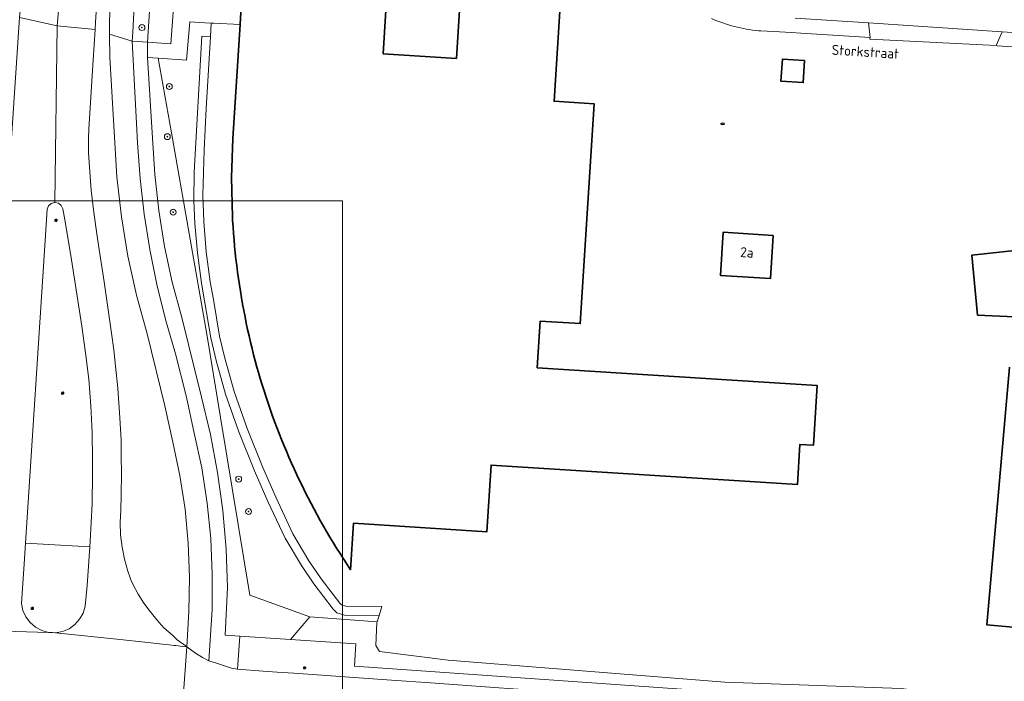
# Model space of a CAD drawing. Header units: metres. Extents: x 152610 to 160096, y 456114 to 462495.
# Tile 642 of 656: x 157236 to 157369, y 461643 to 461732. Entities that reach past the tile are written whole.
import ezdxf
from ezdxf.enums import TextEntityAlignment as Align

# ---------------------------------------------------------------- set-up
doc = ezdxf.new("R2010")
doc.units = ezdxf.units.M
doc.header["$LTSCALE"] = 0.5
doc.layers.get('0').update_dxf_attribs({"linetype": 'CONTINUOUS'})
for name, color, linetype, lineweight in [('B-PV-GR-BEPLANTING_CULTUUR_HEESTERS-GV', 251, 'CONTINUOUS', 18), ('B-PV-GR-BEPLANTING_CULTUUR_VASTE PLANTENVAK-GV', 251, 'CONTINUOUS', 18), ('B-PV-GR-BOOM-S', 251, 'CONTINUOUS', 25), ('B-PV-GR-GROENVOORZIENING-G', 252, 'CONTINUOUS', 18), ('B-PV-GR-HAAG-GV', 251, 'CONTINUOUS', 13), ('B-PV-IE-MEUBILAIR-S', 251, 'CONTINUOUS', 25), ('B-PV-OG-BEBOUWING-GV', 6, 'CONTINUOUS', 35), ('B-PV-OG-BEBOUWING-T18', 1, 'CONTINUOUS', 18), ('B-PV-OG-TERREIN_BEGROEID-GV', 251, 'CONTINUOUS', 18), ('B-PV-OG-TOPOGRAFIE-T18', 1, 'CONTINUOUS', 18), ('B-PV-VH-GESLOTENVERHARDING_ASFALT-GV', 251, 'CONTINUOUS', 18), ('B-PV-VH-ONVERHARD_ZAND-GV', 251, 'CONTINUOUS', 18), ('B-PV-VH-OPENVERHARDING_BETONSTRAATSTEEN-GV', 251, 'CONTINUOUS', 18), ('B-PV-VH-OPENVERHARDING_TEGEL-GV', 251, 'CONTINUOUS', 18)]:
    doc.layers.add(name, color=color, linetype=linetype, lineweight=lineweight)
doc.styles.add('NLCS-ISO', font='NLCS-ISO.ttf')
doc.styles.add('NLCS-ISO-M750-T18', font='NLCS-ISO.ttf', dxfattribs={"height": 1.35})

# ---------------------------------------------------------------- blocks, each defined once
blk = doc.blocks.new('SIE-MEUBILAIR_PAAL_LICHTMAST-SO')
for points in [[(-0.62, 0), (-1, 0)], [(-0.71, 0.71), (-0.44, 0.44)], [(0, 1), (0, 0.62)], [(0.44, 0.44), (0.71, 0.71)], [(1, 0), (0.62, 0)], [(-0.71, -0.71), (-0.44, -0.44)], [(0, -0.62), (0, -1)], [(0.44, -0.44), (0.71, -0.71)]]:
    blk.add_lwpolyline(points)
blk.add_circle((0, 0), 0.5)
blk = doc.blocks.new('SIE-MEUBILAIR_PUT_RIOOLPUT-SO')
blk.add_ellipse((0, 0), major_axis=(1.25, 0), ratio=0.54)
at = {"style": 'NLCS-ISO'}
blk.add_text('ri', height=0.75, dxfattribs=at).set_placement((-0.04, 0.07), align=Align.MIDDLE_CENTER)
blk = doc.blocks.new('SGR-BOOM_GBKN-SO')
at = {"linetype": 'ByBlock', "lineweight": 18}
h = blk.add_hatch(color=0, dxfattribs=at)
h.dxf.hatch_style = 1
edge = h.paths.add_edge_path()
edge.add_arc((0, 0), 0.25, 0, 360)
at = {"color": 0, "linetype": 'ByBlock', "lineweight": 18}
for radius in [2, 0.25]:
    blk.add_circle((0, 0), radius, dxfattribs=at)
at = {"color": 0, "linetype": 'ByBlock', "lineweight": 18, "style": 'NLCS-ISO'}
blk.add_attdef('SOORT', (2.5, 0), '', height=1.5, dxfattribs=at)

msp = doc.modelspace()

# ---------------------------------------------------------------- linework, layer by layer
at = {"layer": 'B-PV-GR-BEPLANTING_CULTUUR_HEESTERS-GV', "flags": 128}
msp.add_lwpolyline([(157284.805, 461651.965), (157285.175, 461653.162), (157280.335, 461653.205), (157279.753, 461653.394), (157279.517, 461653.62), (157276.995, 461656.917), (157275.36, 461659.356), (157273.195, 461662.974), (157270.919, 461667.843), (157269.126, 461671.935), (157267.037, 461677.166), (157265.267, 461682.176), (157263.996, 461686.644), (157263.3, 461689.632), (157262.477, 461694.58), (157262.049, 461696.949), (157261.512, 461700.978), (157261.177, 461705.065), (157261.066, 461708.622), (157261.24, 461714.739), (157261.501, 461720.323), (157262.066, 461729.989), (157260.912, 461730.057), (157259.895, 461711.738), (157259.855, 461707.935), (157259.96, 461704.796), (157260.315, 461700.871), (157260.863, 461696.762), (157261.295, 461694.375), (157262.122, 461689.397), (157262.834, 461686.344), (157264.123, 461681.811), (157265.913, 461676.743), (157268.019, 461671.472), (157269.825, 461667.348), (157272.134, 461662.41), (157274.347, 461658.713), (157276.019, 461656.218), (157278.62, 461652.818), (157279.121, 461652.338), (157280.14, 461652.007)], close=True, dxfattribs=at)
msp.add_lwpolyline([(157284.805, 461651.965), (157285.175, 461653.162), (157280.335, 461653.205), (157279.753, 461653.394), (157279.517, 461653.62), (157276.995, 461656.917), (157275.36, 461659.356), (157273.195, 461662.974), (157270.919, 461667.843), (157269.126, 461671.935), (157267.037, 461677.166), (157265.267, 461682.176), (157263.996, 461686.644), (157263.3, 461689.632), (157262.477, 461694.58), (157262.049, 461696.949), (157261.512, 461700.978), (157261.177, 461705.065), (157261.066, 461708.622), (157261.24, 461714.739), (157261.501, 461720.323), (157262.066, 461729.989), (157260.912, 461730.057), (157259.895, 461711.738), (157259.855, 461707.935), (157259.96, 461704.796), (157260.315, 461700.871), (157260.863, 461696.762), (157261.295, 461694.375), (157262.122, 461689.397), (157262.834, 461686.344), (157264.123, 461681.811), (157265.913, 461676.743), (157268.019, 461671.472), (157269.825, 461667.348), (157272.134, 461662.41), (157274.347, 461658.713), (157276.019, 461656.218), (157278.62, 461652.818), (157279.121, 461652.338), (157280.14, 461652.007)], close=True, dxfattribs=at)
at = {"layer": 'B-PV-GR-BEPLANTING_CULTUUR_VASTE PLANTENVAK-GV', "flags": 128}
msp.add_lwpolyline([(157240.228, 461649.691), (157240.253, 461649.684), (157240.8, 461649.662), (157241.209, 461649.645), (157242.15, 461649.816), (157243.031, 461650.189), (157243.808, 461650.747), (157244.444, 461651.462), (157244.907, 461652.3), (157245.175, 461653.218), (157245.449, 461656.015), (157245.822, 461661.221), (157237.126, 461661.705), (157236.988, 461659.592), (157236.596, 461653.574), (157236.787, 461652.637), (157237.179, 461651.764), (157237.754, 461650.999), (157238.482, 461650.378), (157239.329, 461649.933)], close=True, dxfattribs=at)
at = {"layer": 'B-PV-GR-GROENVOORZIENING-G'}
msp.add_lwpolyline([(156654.254, 461199.56), (157279.902, 461199.56), (157279.902, 461707.86), (156654.254, 461707.86)], close=True, dxfattribs=at)
msp.add_lwpolyline([(156654.254, 461199.56), (157279.902, 461199.56), (157279.902, 461707.86), (156654.254, 461707.86)], close=True, dxfattribs=at)
at = {"layer": 'B-PV-GR-HAAG-GV', "flags": 128}
for points in [[(157253.602, 461729.243), (157256.752, 461729.028), (157257.025, 461732.678), (157259.179, 461766.949), (157260.464, 461786.813), (157260.618, 461789.619), (157257.484, 461789.795), (157257.344, 461787.604), (157259.43, 461787.496), (157258.475, 461773.05), (157256.419, 461773.186)], [(157253.602, 461729.243), (157256.419, 461773.186), (157254.299, 461773.326), (157253.349, 461758.965), (157252.042, 461739.481), (157251.596, 461730.631), (157251.525, 461729.385)]]:
    msp.add_lwpolyline(points, close=True, dxfattribs=at)
at = {"layer": 'B-PV-OG-BEBOUWING-GV', "flags": 128}
for points in [[(157296.526, 461747.276), (157295.246, 461727.072), (157285.368, 461727.696), (157285.736, 461733.528)], [(157296.526, 461747.276), (157295.246, 461727.072), (157285.368, 461727.696), (157285.736, 461733.528)], [(157266.224, 461734.116), (157266.07, 461731.642), (157265.116, 461716.294), (157264.914, 461711.01), (157265.038, 461705.722), (157265.066, 461705.22), (157265.122, 461704.349), (157265.186, 461703.478), (157265.258, 461702.607), (157265.337, 461701.738), (157265.425, 461700.869), (157265.52, 461700), (157265.624, 461699.133), (157265.735, 461698.267), (157265.855, 461697.402), (157265.982, 461696.538), (157266.117, 461695.675), (157266.26, 461694.813), (157266.411, 461693.953), (157266.57, 461693.094), (157266.737, 461692.237), (157266.912, 461691.381), (157267.094, 461690.527), (157267.284, 461689.675), (157267.482, 461688.824), (157267.688, 461687.975), (157267.902, 461687.129), (157268.123, 461686.284), (157268.352, 461685.441), (157268.554, 461684.727), (157268.798, 461683.896), (157269.049, 461683.066), (157269.308, 461682.239), (157269.574, 461681.415), (157269.848, 461680.592), (157270.129, 461679.773), (157270.418, 461678.956), (157270.715, 461678.141), (157271.019, 461677.33), (157271.331, 461676.521), (157271.65, 461675.715), (157271.977, 461674.912), (157272.31, 461674.113), (157272.652, 461673.316), (157273, 461672.523), (157273.356, 461671.732), (157273.719, 461670.946), (157274.09, 461670.162), (157274.468, 461669.382), (157274.852, 461668.605), (157275.244, 461667.832), (157275.643, 461667.063), (157276.05, 461666.298), (157276.463, 461665.536), (157276.883, 461664.778), (157277.31, 461664.024), (157277.745, 461663.274), (157278.186, 461662.528), (157278.634, 461661.786), (157279.088, 461661.048), (157279.55, 461660.315), (157280.018, 461659.585), (157280.493, 461658.861), (157280.975, 461658.14), (157281.379, 461664.395), (157299.339, 461663.241), (157299.92, 461672.238), (157341.218, 461669.61), (157341.558, 461675.026), (157343.366, 461674.912), (157343.872, 461682.986), (157336.684, 461683.438), (157306.148, 461685.358), (157306.543, 461691.654), (157311.944, 461691.316), (157313.799, 461720.95), (157308.413, 461721.288), (157309.32, 461735.651)], [(157266.224, 461734.116), (157266.07, 461731.642), (157265.116, 461716.294), (157264.914, 461711.01), (157265.038, 461705.722), (157265.066, 461705.22), (157265.122, 461704.349), (157265.186, 461703.478), (157265.258, 461702.607), (157265.337, 461701.738), (157265.425, 461700.869), (157265.52, 461700), (157265.624, 461699.133), (157265.735, 461698.267), (157265.855, 461697.402), (157265.982, 461696.538), (157266.117, 461695.675), (157266.26, 461694.813), (157266.411, 461693.953), (157266.57, 461693.094), (157266.737, 461692.237), (157266.912, 461691.381), (157267.094, 461690.527), (157267.284, 461689.675), (157267.482, 461688.824), (157267.688, 461687.975), (157267.902, 461687.129), (157268.123, 461686.284), (157268.352, 461685.441), (157268.554, 461684.727), (157268.798, 461683.896), (157269.049, 461683.066), (157269.308, 461682.239), (157269.574, 461681.415), (157269.848, 461680.592), (157270.129, 461679.773), (157270.418, 461678.956), (157270.715, 461678.141), (157271.019, 461677.33), (157271.331, 461676.521), (157271.65, 461675.715), (157271.977, 461674.912), (157272.31, 461674.113), (157272.652, 461673.316), (157273, 461672.523), (157273.356, 461671.732), (157273.719, 461670.946), (157274.09, 461670.162), (157274.468, 461669.382), (157274.852, 461668.605), (157275.244, 461667.832), (157275.643, 461667.063), (157276.05, 461666.298), (157276.463, 461665.536), (157276.883, 461664.778), (157277.31, 461664.024), (157277.745, 461663.274), (157278.186, 461662.528), (157278.634, 461661.786), (157279.088, 461661.048), (157279.55, 461660.315), (157280.018, 461659.585), (157280.493, 461658.861), (157280.975, 461658.14), (157281.379, 461664.395), (157299.339, 461663.241), (157299.92, 461672.238), (157341.218, 461669.61), (157341.558, 461675.026), (157343.366, 461674.912), (157343.872, 461682.986), (157336.684, 461683.438), (157306.148, 461685.358), (157306.543, 461691.654), (157311.944, 461691.316), (157313.799, 461720.95), (157308.413, 461721.288), (157309.32, 461735.651)], [(157402.729, 461704.699), (157364.709, 461700.526), (157365.506, 461692.458), (157372.449, 461692.146)], [(157369.825, 461685.463), (157366.77, 461650.695), (157381.817, 461649.376)]]:
    msp.add_lwpolyline(points, dxfattribs=at)
for points in [[(157342.169, 461726.793), (157339.193, 461726.977), (157338.999, 461723.992), (157341.993, 461723.815)], [(157337.935, 461703.199), (157331.196, 461703.624), (157330.834, 461697.808), (157337.563, 461697.382)]]:
    msp.add_lwpolyline(points, close=True, dxfattribs=at)
at = {"layer": 'B-PV-OG-TERREIN_BEGROEID-GV', "flags": 128}
for points in [[(157247.248, 461742.182), (157246.593, 461731.958), (157246.527, 461730.965), (157246.115, 461724.755), (157245.664, 461717.55), (157245.641, 461716.322), (157245.643, 461714.311), (157246.017, 461709.297), (157246.368, 461706.301), (157246.823, 461703.114), (157247.006, 461701.893), (157247.764, 461696.931), (157248.753, 461690.007), (157249.039, 461687.797), (157249.288, 461685.572), (157249.594, 461682.592), (157249.876, 461678.611), (157250.019, 461675.584), (157250.059, 461673.396), (157250.068, 461671.173), (157250.06, 461668.172), (157250.01, 461666.183), (157249.921, 461664.514), (157249.971, 461662.843), (157250.158, 461661.182), (157250.481, 461659.543), (157250.939, 461657.935), (157251.24, 461657.056), (157251.334, 461656.786), (157251.641, 461656.094), (157252.34, 461654.851), (157253.106, 461653.648), (157253.938, 461652.489), (157254.832, 461651.377), (157255.786, 461650.317), (157256.96, 461649.293), (157257.609, 461648.694), (157257.889, 461648.439), (157258.477, 461648.045), (157258.899, 461647.742), (157259.174, 461652.517), (157259.265, 461657.117), (157259.093, 461661.715), (157258.66, 461666.295), (157257.966, 461670.844), (157257.014, 461675.345), (157255.938, 461680.212), (157253.529, 461689.947), (157252.113, 461695.148), (157250.961, 461700.414), (157250.077, 461705.732), (157249.462, 461711.087), (157249.119, 461716.467), (157248.514, 461727.178), (157248.457, 461730.186), (157248.458, 461730.348), (157248.472, 461732.195), (157248.817, 461739.199)], [(157247.248, 461742.182), (157246.593, 461731.958), (157246.527, 461730.965), (157246.115, 461724.755), (157245.664, 461717.55), (157245.641, 461716.322), (157245.643, 461714.311), (157246.017, 461709.297), (157246.368, 461706.301), (157246.823, 461703.114), (157247.006, 461701.893), (157247.764, 461696.931), (157248.753, 461690.007), (157249.039, 461687.797), (157249.288, 461685.572), (157249.594, 461682.592), (157249.876, 461678.611), (157250.019, 461675.584), (157250.059, 461673.396), (157250.068, 461671.173), (157250.06, 461668.172), (157250.01, 461666.183), (157249.921, 461664.514), (157249.971, 461662.843), (157250.158, 461661.182), (157250.481, 461659.543), (157250.939, 461657.935), (157251.24, 461657.056), (157251.334, 461656.786), (157251.641, 461656.094), (157252.34, 461654.851), (157253.106, 461653.648), (157253.938, 461652.489), (157254.832, 461651.377), (157255.786, 461650.317), (157256.96, 461649.293), (157257.609, 461648.694), (157257.889, 461648.439), (157258.477, 461648.045), (157258.899, 461647.742), (157259.174, 461652.517), (157259.265, 461657.117), (157259.093, 461661.715), (157258.66, 461666.295), (157257.966, 461670.844), (157257.014, 461675.345), (157255.938, 461680.212), (157253.529, 461689.947), (157252.113, 461695.148), (157250.961, 461700.414), (157250.077, 461705.732), (157249.462, 461711.087), (157249.119, 461716.467), (157248.514, 461727.178), (157248.457, 461730.186), (157248.458, 461730.348), (157248.472, 461732.195), (157248.817, 461739.199)], [(157428.5, 461633.214), (157355.216, 461642.143), (157331.431, 461642.966), (157294.126, 461645.956), (157284.869, 461647.114), (157284.393, 461647.902), (157284.512, 461651.016), (157284.544, 461651.118), (157275.483, 461651.773), (157275.474, 461651.763), (157272.857, 461648.729), (157281.681, 461648.126), (157281.483, 461645.134), (157371.706, 461638.776)], [(157428.5, 461633.214), (157355.216, 461642.143), (157331.431, 461642.966), (157294.126, 461645.956), (157284.869, 461647.114), (157284.393, 461647.902), (157284.512, 461651.016), (157284.544, 461651.118), (157275.483, 461651.773), (157275.474, 461651.763), (157272.857, 461648.729), (157281.681, 461648.126), (157281.483, 461645.134), (157371.706, 461638.776)]]:
    msp.add_lwpolyline(points, dxfattribs=at)
for points in [[(157275.474, 461651.763), (157275.483, 461651.773), (157284.544, 461651.118), (157284.805, 461651.965), (157280.14, 461652.007), (157279.121, 461652.338), (157278.62, 461652.818), (157276.019, 461656.218), (157274.347, 461658.713), (157272.134, 461662.41), (157269.825, 461667.348), (157268.019, 461671.472), (157265.913, 461676.743), (157264.123, 461681.811), (157262.834, 461686.344), (157262.122, 461689.397), (157261.295, 461694.375), (157260.863, 461696.762), (157260.315, 461700.871), (157259.96, 461704.796), (157259.855, 461707.935), (157259.895, 461711.738), (157260.912, 461730.057), (157262.066, 461729.989), (157262.174, 461731.842), (157261.328, 461731.885), (157259.294, 461731.99), (157258.863, 461726.828), (157255.047, 461727.096), (157256.806, 461717.057), (157261.589, 461689.915), (157263.443, 461678.649), (157265.009, 461669.128), (157267.377, 461654.724)], [(157275.474, 461651.763), (157275.483, 461651.773), (157284.544, 461651.118), (157284.805, 461651.965), (157280.14, 461652.007), (157279.121, 461652.338), (157278.62, 461652.818), (157276.019, 461656.218), (157274.347, 461658.713), (157272.134, 461662.41), (157269.825, 461667.348), (157268.019, 461671.472), (157265.913, 461676.743), (157264.123, 461681.811), (157262.834, 461686.344), (157262.122, 461689.397), (157261.295, 461694.375), (157260.863, 461696.762), (157260.315, 461700.871), (157259.96, 461704.796), (157259.855, 461707.935), (157259.895, 461711.738), (157260.912, 461730.057), (157262.066, 461729.989), (157262.174, 461731.842), (157261.328, 461731.885), (157259.294, 461731.99), (157258.863, 461726.828), (157255.047, 461727.096), (157256.806, 461717.057), (157261.589, 461689.915), (157263.443, 461678.649), (157265.009, 461669.128), (157267.377, 461654.724)], [(157255.047, 461727.096), (157253.606, 461727.197), (157254.256, 461716.332), (157254.56, 461711.428), (157255.109, 461706.546), (157255.901, 461701.698), (157256.935, 461696.895), (157258.209, 461692.15), (157260.86, 461681.418), (157262.08, 461676.363), (157263.044, 461671.252), (157263.749, 461666.099), (157264.194, 461660.918), (157264.376, 461655.72), (157264.077, 461649.307), (157266.032, 461649.196), (157272.857, 461648.729), (157275.474, 461651.763), (157267.377, 461654.724), (157265.009, 461669.128), (157263.443, 461678.649), (157261.589, 461689.915), (157256.806, 461717.057)], [(157255.047, 461727.096), (157253.606, 461727.197), (157254.256, 461716.332), (157254.56, 461711.428), (157255.109, 461706.546), (157255.901, 461701.698), (157256.935, 461696.895), (157258.209, 461692.15), (157260.86, 461681.418), (157262.08, 461676.363), (157263.044, 461671.252), (157263.749, 461666.099), (157264.194, 461660.918), (157264.376, 461655.72), (157264.077, 461649.307), (157266.032, 461649.196), (157272.857, 461648.729), (157275.474, 461651.763), (157267.377, 461654.724), (157265.009, 461669.128), (157263.443, 461678.649), (157261.589, 461689.915), (157256.806, 461717.057)], [(157241.093, 461707.656), (157240.614, 461707.531), (157240.244, 461707.201), (157240.065, 461706.739), (157239.79, 461702.535), (157237.126, 461661.705), (157245.822, 461661.221), (157245.878, 461662.006), (157246.111, 461667), (157246.181, 461671.009), (157246.187, 461673.027), (157246.131, 461676.629), (157245.957, 461680.227), (157245.664, 461683.818), (157245.253, 461687.397), (157244.725, 461690.96), (157243.338, 461699.895), (157242.524, 461704.803), (157242.155, 461706.778), (157241.959, 461707.233), (157241.577, 461707.549)], [(157241.093, 461707.656), (157240.614, 461707.531), (157240.244, 461707.201), (157240.065, 461706.739), (157239.79, 461702.535), (157237.126, 461661.705), (157245.822, 461661.221), (157245.878, 461662.006), (157246.111, 461667), (157246.181, 461671.009), (157246.187, 461673.027), (157246.131, 461676.629), (157245.957, 461680.227), (157245.664, 461683.818), (157245.253, 461687.397), (157244.725, 461690.96), (157243.338, 461699.895), (157242.524, 461704.803), (157242.155, 461706.778), (157241.959, 461707.233), (157241.577, 461707.549)]]:
    msp.add_lwpolyline(points, close=True, dxfattribs=at)
at = {"layer": 'B-PV-VH-GESLOTENVERHARDING_ASFALT-GV', "flags": 128}
for points in [[(157248.458, 461730.348), (157248.488, 461730.339), (157251.525, 461729.385), (157251.596, 461730.631), (157252.042, 461739.481), (157253.349, 461758.965), (157254.299, 461773.326), (157255.151, 461786.219), (157255.228, 461787.714), (157255.381, 461790.659), (157255.507, 461793.104), (157255.232, 461792.855), (157254.46, 461792.098), (157253.576, 461791.177), (157252.963, 461790.349), (157252.316, 461789.296), (157252.032, 461788.837), (157250.231, 461760.501), (157248.817, 461739.199), (157248.472, 461732.195)], [(157239.741, 461781.655), (157239.69, 461781.658), (157239.608, 461780.501), (157239.217, 461774.314), (157239.184, 461773.688), (157239.151, 461773.275), (157238.753, 461767.071), (157238.171, 461758.063), (157237.938, 461754.72), (157237.878, 461753.819), (157237.5, 461747.626), (157237.048, 461741.627), (157236.482, 461734.348), (157236.45, 461733.966), (157236.322, 461732.606), (157241.406, 461731.475), (157243.016, 461749.698), (157244.772, 461781.324)], [(157249.831, 461781.166), (157244.772, 461781.324), (157243.016, 461749.698), (157241.406, 461731.475), (157246.527, 461730.965), (157246.593, 461731.958), (157247.248, 461742.182), (157247.959, 461752.434), (157248.417, 461759.623), (157249.223, 461771.854), (157249.683, 461779.06)], [(157241.093, 461707.656), (157241.406, 461731.475), (157236.322, 461732.606), (157232.758, 461679.013), (157230.919, 461649.947), (157235.781, 461649.81), (157240.228, 461649.691), (157239.329, 461649.933), (157238.482, 461650.378), (157237.754, 461650.999), (157237.179, 461651.764), (157236.787, 461652.637), (157236.596, 461653.574), (157236.988, 461659.592), (157237.126, 461661.705), (157239.79, 461702.535), (157240.065, 461706.739), (157240.244, 461707.201), (157240.614, 461707.531)], [(157241.093, 461707.656), (157241.406, 461731.475), (157236.322, 461732.606), (157232.758, 461679.013), (157230.919, 461649.947), (157235.781, 461649.81), (157240.228, 461649.691), (157239.329, 461649.933), (157238.482, 461650.378), (157237.754, 461650.999), (157237.179, 461651.764), (157236.787, 461652.637), (157236.596, 461653.574), (157236.988, 461659.592), (157237.126, 461661.705), (157239.79, 461702.535), (157240.065, 461706.739), (157240.244, 461707.201), (157240.614, 461707.531)], [(157241.406, 461731.475), (157241.093, 461707.656), (157241.577, 461707.549), (157241.959, 461707.233), (157242.155, 461706.778), (157242.524, 461704.803), (157243.338, 461699.895), (157244.725, 461690.96), (157245.253, 461687.397), (157245.664, 461683.818), (157245.957, 461680.227), (157246.131, 461676.629), (157246.187, 461673.027), (157246.181, 461671.009), (157246.111, 461667), (157245.878, 461662.006), (157245.822, 461661.221), (157245.449, 461656.015), (157245.175, 461653.218), (157244.907, 461652.3), (157244.444, 461651.462), (157243.808, 461650.747), (157243.031, 461650.189), (157242.15, 461649.816), (157241.209, 461649.645), (157240.8, 461649.662), (157241.205, 461649.606), (157249.448, 461648.759), (157253.651, 461648.307), (157255.616, 461648.095), (157256.505, 461647.999), (157257.173, 461647.928), (157257.422, 461647.901), (157258.326, 461647.804), (157258.899, 461647.742), (157258.477, 461648.045), (157257.889, 461648.439), (157257.609, 461648.694), (157256.96, 461649.293), (157255.786, 461650.317), (157254.832, 461651.377), (157253.938, 461652.489), (157253.106, 461653.648), (157252.34, 461654.851), (157251.641, 461656.094), (157251.334, 461656.786), (157251.24, 461657.056), (157250.939, 461657.935), (157250.481, 461659.543), (157250.158, 461661.182), (157249.971, 461662.843), (157249.921, 461664.514), (157250.01, 461666.183), (157250.06, 461668.172), (157250.068, 461671.173), (157250.059, 461673.396), (157250.019, 461675.584), (157249.876, 461678.611), (157249.594, 461682.592), (157249.288, 461685.572), (157249.039, 461687.797), (157248.753, 461690.007), (157247.764, 461696.931), (157247.006, 461701.893), (157246.823, 461703.114), (157246.368, 461706.301), (157246.017, 461709.297), (157245.643, 461714.311), (157245.641, 461716.322), (157245.664, 461717.55), (157246.115, 461724.755), (157246.527, 461730.965)], [(157241.406, 461731.475), (157241.093, 461707.656), (157241.577, 461707.549), (157241.959, 461707.233), (157242.155, 461706.778), (157242.524, 461704.803), (157243.338, 461699.895), (157244.725, 461690.96), (157245.253, 461687.397), (157245.664, 461683.818), (157245.957, 461680.227), (157246.131, 461676.629), (157246.187, 461673.027), (157246.181, 461671.009), (157246.111, 461667), (157245.878, 461662.006), (157245.822, 461661.221), (157245.449, 461656.015), (157245.175, 461653.218), (157244.907, 461652.3), (157244.444, 461651.462), (157243.808, 461650.747), (157243.031, 461650.189), (157242.15, 461649.816), (157241.209, 461649.645), (157240.8, 461649.662), (157241.205, 461649.606), (157249.448, 461648.759), (157253.651, 461648.307), (157255.616, 461648.095), (157256.505, 461647.999), (157257.173, 461647.928), (157257.422, 461647.901), (157258.326, 461647.804), (157258.899, 461647.742), (157258.477, 461648.045), (157257.889, 461648.439), (157257.609, 461648.694), (157256.96, 461649.293), (157255.786, 461650.317), (157254.832, 461651.377), (157253.938, 461652.489), (157253.106, 461653.648), (157252.34, 461654.851), (157251.641, 461656.094), (157251.334, 461656.786), (157251.24, 461657.056), (157250.939, 461657.935), (157250.481, 461659.543), (157250.158, 461661.182), (157249.971, 461662.843), (157249.921, 461664.514), (157250.01, 461666.183), (157250.06, 461668.172), (157250.068, 461671.173), (157250.059, 461673.396), (157250.019, 461675.584), (157249.876, 461678.611), (157249.594, 461682.592), (157249.288, 461685.572), (157249.039, 461687.797), (157248.753, 461690.007), (157247.764, 461696.931), (157247.006, 461701.893), (157246.823, 461703.114), (157246.368, 461706.301), (157246.017, 461709.297), (157245.643, 461714.311), (157245.641, 461716.322), (157245.664, 461717.55), (157246.115, 461724.755), (157246.527, 461730.965)], [(157248.488, 461730.339), (157248.458, 461730.348), (157248.457, 461730.186), (157248.514, 461727.178), (157249.119, 461716.467), (157249.462, 461711.087), (157250.077, 461705.732), (157250.961, 461700.414), (157252.113, 461695.148), (157253.529, 461689.947), (157255.938, 461680.212), (157257.014, 461675.345), (157257.966, 461670.844), (157258.66, 461666.295), (157259.093, 461661.715), (157259.265, 461657.117), (157259.174, 461652.517), (157258.899, 461647.742), (157260.059, 461646.87), (157260.987, 461646.304), (157261.877, 461645.865), (157262.291, 461652.756), (157262.33, 461657.551), (157262.11, 461662.341), (157261.631, 461667.113), (157260.895, 461671.851), (157259.904, 461676.543), (157258.83, 461681.422), (157257.367, 461687.235), (157256.015, 461691.875), (157254.859, 461696.567), (157253.901, 461701.304), (157253.143, 461706.077), (157252.586, 461710.877), (157252.231, 461715.697), (157252.102, 461718.309), (157251.525, 461729.385)], [(157248.488, 461730.339), (157248.458, 461730.348), (157248.457, 461730.186), (157248.514, 461727.178), (157249.119, 461716.467), (157249.462, 461711.087), (157250.077, 461705.732), (157250.961, 461700.414), (157252.113, 461695.148), (157253.529, 461689.947), (157255.938, 461680.212), (157257.014, 461675.345), (157257.966, 461670.844), (157258.66, 461666.295), (157259.093, 461661.715), (157259.265, 461657.117), (157259.174, 461652.517), (157258.899, 461647.742), (157260.059, 461646.87), (157260.987, 461646.304), (157261.877, 461645.865), (157262.291, 461652.756), (157262.33, 461657.551), (157262.11, 461662.341), (157261.631, 461667.113), (157260.895, 461671.851), (157259.904, 461676.543), (157258.83, 461681.422), (157257.367, 461687.235), (157256.015, 461691.875), (157254.859, 461696.567), (157253.901, 461701.304), (157253.143, 461706.077), (157252.586, 461710.877), (157252.231, 461715.697), (157252.102, 461718.309), (157251.525, 461729.385)], [(157260.059, 461646.87), (157258.899, 461647.742), (157258.402, 461640.892), (157343.467, 461636.197), (157338.893, 461637.502), (157330.729, 461639.833), (157329.551, 461640.077), (157327.566, 461640.37), (157320.576, 461640.835), (157316.355, 461641.124), (157306.167, 461641.863), (157300.945, 461642.215), (157291.748, 461642.89), (157286.493, 461643.25), (157273.317, 461644.175), (157271.078, 461644.32), (157269.182, 461644.468), (157265.723, 461644.737), (157264.913, 461644.861), (157263.587, 461645.291), (157262.745, 461645.571), (157262.258, 461645.735), (157261.877, 461645.865), (157260.987, 461646.304)]]:
    msp.add_lwpolyline(points, close=True, dxfattribs=at)
msp.add_lwpolyline([(157258.402, 461640.892), (157258.899, 461647.742), (157258.326, 461647.804), (157257.422, 461647.901), (157257.173, 461647.928), (157256.505, 461647.999), (157255.616, 461648.095), (157253.651, 461648.307), (157249.448, 461648.759), (157241.205, 461649.606), (157240.8, 461649.662), (157240.253, 461649.684), (157240.228, 461649.691), (157235.781, 461649.81)], dxfattribs=at)
at = {"layer": 'B-PV-VH-ONVERHARD_ZAND-GV', "flags": 128}
for points in [[(157253.602, 461729.243), (157256.752, 461729.028), (157257.025, 461732.678), (157259.179, 461766.949), (157260.464, 461786.813), (157260.618, 461789.619), (157257.484, 461789.795), (157257.344, 461787.604), (157259.43, 461787.496), (157258.475, 461773.05), (157256.419, 461773.186)], [(157253.602, 461729.243), (157256.419, 461773.186), (157254.299, 461773.326), (157253.349, 461758.965), (157252.042, 461739.481), (157251.596, 461730.631), (157251.525, 461729.385)]]:
    msp.add_lwpolyline(points, close=True, dxfattribs=at)
at = {"layer": 'B-PV-VH-OPENVERHARDING_BETONSTRAATSTEEN-GV', "flags": 128}
msp.add_lwpolyline([(157340.9, 461732.49), (157350.78, 461731.846), (157368.825, 461730.669), (157379.266, 461729.989)], dxfattribs=at)
msp.add_lwpolyline([(157368.825, 461730.669), (157350.78, 461731.846), (157351.021, 461729.876), (157350.974, 461729.671), (157367.998, 461728.791)], close=True, dxfattribs=at)
at = {"layer": 'B-PV-VH-OPENVERHARDING_TEGEL-GV', "flags": 128}
for points in [[(157253.606, 461727.197), (157255.047, 461727.096), (157258.863, 461726.828), (157259.294, 461731.99), (157261.328, 461731.885), (157262.174, 461731.842), (157262.527, 461731.824), (157266.07, 461731.642), (157266.224, 461734.116), (157259.404, 461734.49), (157260.163, 461746.411), (157261.173, 461762.342), (157262.745, 461787.243), (157262.921, 461789.49), (157260.618, 461789.619), (157260.464, 461786.813), (157259.179, 461766.949), (157257.025, 461732.678), (157256.752, 461729.028), (157253.602, 461729.243)], [(157379.266, 461729.989), (157368.825, 461730.669), (157367.998, 461728.791), (157368.155, 461728.783), (157379.169, 461728.051)], [(157253.602, 461729.243), (157251.525, 461729.385), (157252.102, 461718.309), (157252.231, 461715.697), (157252.586, 461710.877), (157253.143, 461706.077), (157253.901, 461701.304), (157254.859, 461696.567), (157256.015, 461691.875), (157257.367, 461687.235), (157258.83, 461681.422), (157259.904, 461676.543), (157260.895, 461671.851), (157261.631, 461667.113), (157262.11, 461662.341), (157262.33, 461657.551), (157262.291, 461652.756), (157261.877, 461645.865), (157262.258, 461645.735), (157262.745, 461645.571), (157263.587, 461645.291), (157264.913, 461644.861), (157265.723, 461644.737), (157266.032, 461649.196), (157264.077, 461649.307), (157264.376, 461655.72), (157264.194, 461660.918), (157263.749, 461666.099), (157263.044, 461671.252), (157262.08, 461676.363), (157260.86, 461681.418), (157258.209, 461692.15), (157256.935, 461696.895), (157255.901, 461701.698), (157255.109, 461706.546), (157254.56, 461711.428), (157254.256, 461716.332), (157253.606, 461727.197)], [(157253.602, 461729.243), (157251.525, 461729.385), (157252.102, 461718.309), (157252.231, 461715.697), (157252.586, 461710.877), (157253.143, 461706.077), (157253.901, 461701.304), (157254.859, 461696.567), (157256.015, 461691.875), (157257.367, 461687.235), (157258.83, 461681.422), (157259.904, 461676.543), (157260.895, 461671.851), (157261.631, 461667.113), (157262.11, 461662.341), (157262.33, 461657.551), (157262.291, 461652.756), (157261.877, 461645.865), (157262.258, 461645.735), (157262.745, 461645.571), (157263.587, 461645.291), (157264.913, 461644.861), (157265.723, 461644.737), (157266.032, 461649.196), (157264.077, 461649.307), (157264.376, 461655.72), (157264.194, 461660.918), (157263.749, 461666.099), (157263.044, 461671.252), (157262.08, 461676.363), (157260.86, 461681.418), (157258.209, 461692.15), (157256.935, 461696.895), (157255.901, 461701.698), (157255.109, 461706.546), (157254.56, 461711.428), (157254.256, 461716.332), (157253.606, 461727.197)]]:
    msp.add_lwpolyline(points, close=True, dxfattribs=at)
for points in [[(157329.609, 461732.444), (157329.989, 461732.284), (157330.371, 461732.131), (157330.756, 461731.986), (157331.144, 461731.849), (157331.535, 461731.719), (157331.928, 461731.597), (157332.323, 461731.482), (157332.721, 461731.375), (157333.12, 461731.276), (157333.522, 461731.185), (157333.925, 461731.101), (157334.33, 461731.025), (157334.736, 461730.957), (157335.143, 461730.897), (157335.551, 461730.845), (157335.961, 461730.801), (157336.26, 461730.774), (157340.468, 461730.56), (157341.666, 461730.486), (157351.021, 461729.876), (157350.78, 461731.846), (157340.9, 461732.49)], [(157281.681, 461648.126), (157272.857, 461648.729), (157266.032, 461649.196), (157265.723, 461644.737), (157269.182, 461644.468), (157271.078, 461644.32), (157273.317, 461644.175), (157286.493, 461643.25), (157291.748, 461642.89), (157300.945, 461642.215), (157306.167, 461641.863), (157316.355, 461641.124), (157320.576, 461640.835), (157327.566, 461640.37), (157329.551, 461640.077), (157330.729, 461639.833), (157338.893, 461637.502), (157338.915, 461637.554)]]:
    msp.add_lwpolyline(points, dxfattribs=at)

# ---------------------------------------------------------------- block references
at = {"layer": 'B-PV-GR-BOOM-S', "xscale": 0.2, "yscale": 0.2, "zscale": 0.2}
for p in [(157252.84, 461731.228), (157256.536, 461723.276), (157256.265, 461716.516), (157257.052, 461706.339), (157257.052, 461706.339), (157265.884, 461670.356), (157267.215, 461665.984)]:
    msp.add_blockref('SGR-BOOM_GBKN-SO', p, dxfattribs=at)
at = {"layer": 'B-PV-IE-MEUBILAIR-S', "xscale": 0.2, "yscale": 0.2, "zscale": 0.2}
for name, p in [('SIE-MEUBILAIR_PUT_RIOOLPUT-SO', (157331.13, 461718.236)), ('SIE-MEUBILAIR_PAAL_LICHTMAST-SO', (157241.258, 461705.257)), ('SIE-MEUBILAIR_PAAL_LICHTMAST-SO', (157241.258, 461705.257)), ('SIE-MEUBILAIR_PAAL_LICHTMAST-SO', (157242.159, 461681.948)), ('SIE-MEUBILAIR_PAAL_LICHTMAST-SO', (157238.059, 461652.932)), ('SIE-MEUBILAIR_PAAL_LICHTMAST-SO', (157274.77, 461644.91))]:
    msp.add_blockref(name, p, dxfattribs=at)

# ---------------------------------------------------------------- texts
at = {"layer": 'B-PV-OG-BEBOUWING-T18', "style": 'NLCS-ISO-M750-T18'}
msp.add_text('2a', height=1.35, rotation=356.4, dxfattribs=at).set_placement((157334.408, 461700.916), align=Align.MIDDLE)
at = {"layer": 'B-PV-OG-TOPOGRAFIE-T18', "style": 'NLCS-ISO-M750-T18'}
msp.add_text('Storkstraat', height=1.35, rotation=356.4, dxfattribs=at).set_placement((157350.369, 461727.962), align=Align.MIDDLE)

doc.saveas('drawing.dxf')
